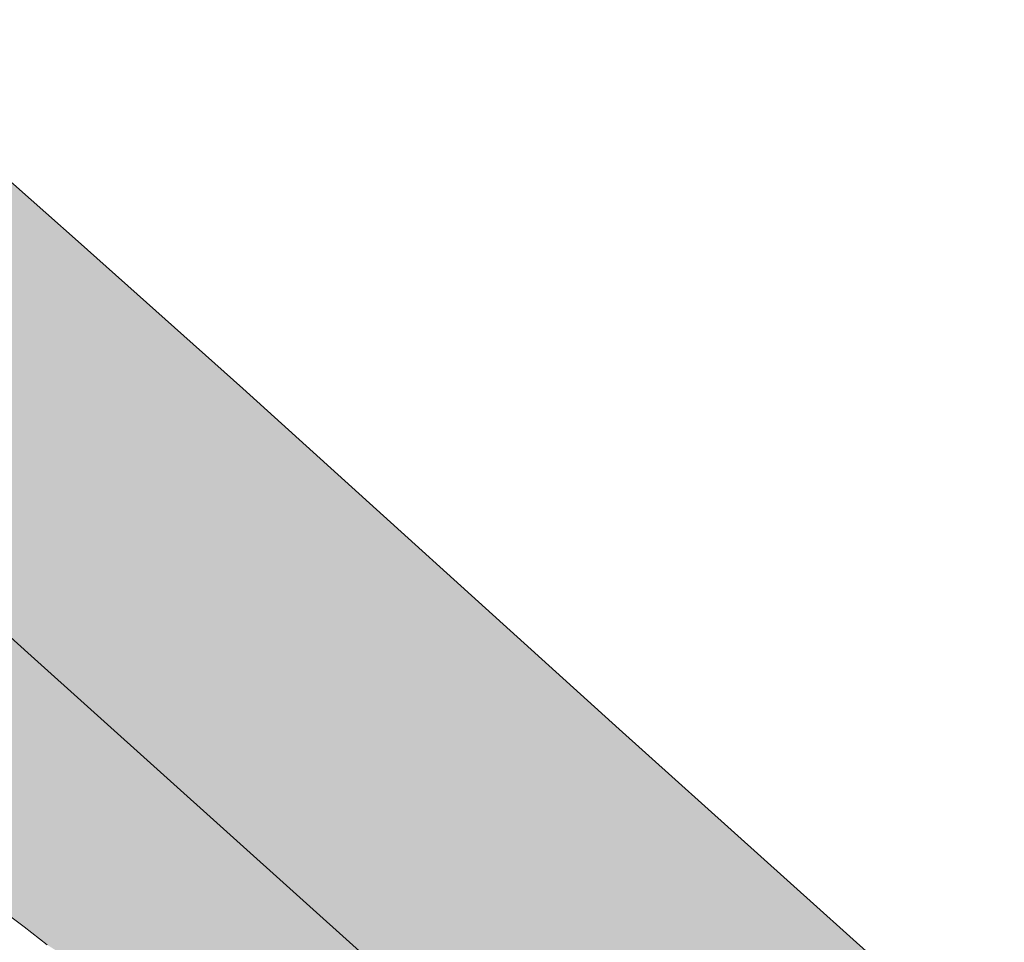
# Model space of a CAD drawing. Extents: x 101956 to 105180, y 476926 to 481317.
# Tile 313 of 649: x 104897 to 105180, y 478117 to 478383. Entities that reach past the tile are written whole.
import ezdxf

# ---------------------------------------------------------------- set-up
doc = ezdxf.new("R2010")
doc.units = 0
doc.header["$LTSCALE"] = 0.5
doc.layers.add('B-WE-GR-BOUWLAND-GV', color=80, linetype='Continuous', lineweight=13)
doc.layers.add('B-WE-OG-TERREIN_CULTUURSCHEIDING-GV', color=7, linetype='Continuous', lineweight=18)
doc.layers.add('B-WE-GR-BOUWLAND-V', color=7, linetype='Continuous', lineweight=18, true_color=0x28a500)
doc.layers.add('B-WE-OG-TERREIN_CULTUURSCHEIDING-V', color=7, linetype='Continuous', lineweight=18, true_color=0x28c846)

msp = doc.modelspace()

# ---------------------------------------------------------------- hatches: boundary and pattern name
at = {"layer": 'B-WE-GR-BOUWLAND-V'}
msp.add_hatch(color=256, dxfattribs=at).paths.add_polyline_path([(105180.121, 478072.889), (105177.893, 478074.834), (105177.578, 478075.109), (105176.542, 478076.126), (105176.366, 478077.546), (105176.249, 478078.854), (105174.601, 478080.746), (105165.732, 478089.606), (105150.766, 478105.284), (105069.176, 478178.641), (104960.836, 478276.676), (104913.41, 478319.001), (104857.436, 478368.547), (104847.898, 478377.473), (104845.002, 478380.965), (104843.798, 478381.304), (104842.83, 478381.996), (104841.62, 478382.84), (104839.369, 478382.503), (104823.293, 478364.86), (104799.915, 478338.519), (104775.586, 478312.209), (104816.343, 478275.079), (104898.893, 478200.625), (105014.463, 478096.643), (105068.279, 478048.224), (105118.049, 478003.721)])
at = {"layer": 'B-WE-OG-TERREIN_CULTUURSCHEIDING-V'}
h = msp.add_hatch(color=256, dxfattribs=at)
edge = h.paths.add_edge_path()
edge.add_line((105116.578, 478002.107), (105118.049, 478003.721))
edge.add_line((105118.049, 478003.721), (105068.279, 478048.224))
edge.add_line((105068.279, 478048.224), (105014.463, 478096.643))
edge.add_line((105014.463, 478096.643), (104898.893, 478200.625))
edge.add_line((104898.893, 478200.625), (104816.343, 478275.079))
edge.add_line((104816.343, 478275.079), (104775.586, 478312.209))
edge.add_line((104775.586, 478312.209), (104772.133, 478308.474))
edge.add_line((104772.133, 478308.474), (104740.359, 478273.062))
edge.add_line((104740.359, 478273.062), (104735.828, 478267.313))
edge.add_line((104735.828, 478267.313), (104735.055, 478265.75))
edge.add_line((104735.055, 478265.75), (104734.686, 478264.439))
edge.add_line((104734.686, 478264.439), (104735.047, 478263.239))
edge.add_line((104735.047, 478263.239), (104735.886, 478262.553))
edge.add_line((104735.886, 478262.553), (104761.797, 478240.246))
edge.add_line((104761.797, 478240.246), (104789.674, 478215.171))
edge.add_line((104789.674, 478215.171), (104816.711, 478190.715))
edge.add_line((104816.711, 478190.715), (104839.473, 478169.227))
edge.add_line((104839.473, 478169.227), (104845.369, 478163.944))
edge.add_line((104845.369, 478163.944), (104873.854, 478139.632))
edge.add_line((104873.854, 478139.632), (104897.813, 478121.691))
edge.add_line((104897.813, 478121.691), (104904.459, 478116.538))
edge.add_line((104904.459, 478116.538), (104910.807, 478112.578))
edge.add_line((104910.807, 478112.578), (104936.198, 478097.537))
edge.add_line((104936.198, 478097.537), (104950.323, 478089.779))
edge.add_line((104950.323, 478089.779), (104957.045, 478086.199))
edge.add_line((104957.045, 478086.199), (104962.044, 478082.925))
edge.add_line((104962.044, 478082.925), (104965.961, 478080.011))
edge.add_line((104965.961, 478080.011), (104973.624, 478073.534))
edge.add_line((104973.624, 478073.534), (105029.094, 478023.171))
edge.add_line((105029.094, 478023.171), (105041.476, 478012.213))
edge.add_line((105041.476, 478012.213), (105054.448, 478000.789))
edge.add_line((105054.448, 478000.789), (105069.609, 477988.888))
edge.add_arc((105065.721, 477984.273), 6.034, -24.06844, 49.88967, ccw=False)
edge.add_line((105071.231, 477981.812), (105070.127, 477980.324))
edge.add_line((105070.127, 477980.324), (105075.733, 477977.345))
edge.add_line((105075.733, 477977.345), (105087.232, 477977.573))
edge.add_line((105087.232, 477977.573), (105096.976, 477984.301))
edge.add_line((105096.976, 477984.301), (105098.891, 477982.702))
edge.add_line((105098.891, 477982.702), (105116.578, 478002.107))

# ---------------------------------------------------------------- linework, layer by layer
at = {"layer": 'B-WE-GR-BOUWLAND-GV', "flags": 128}
msp.add_lwpolyline([(105150.766, 478105.284), (105069.176, 478178.641), (104960.836, 478276.676), (104913.41, 478319.001), (104857.436, 478368.547), (104847.898, 478377.473), (104845.002, 478380.965), (104843.798, 478381.304), (104842.83, 478381.996), (104841.62, 478382.84), (104839.369, 478382.503), (104823.293, 478364.86), (104799.915, 478338.519), (104775.586, 478312.209), (104816.343, 478275.079), (104898.893, 478200.625), (105014.463, 478096.643)], dxfattribs=at)
at = {"layer": 'B-WE-OG-TERREIN_CULTUURSCHEIDING-GV', "flags": 128}
msp.add_lwpolyline([(105014.463, 478096.643), (104898.893, 478200.625), (104816.343, 478275.079), (104775.586, 478312.209), (104772.133, 478308.474), (104740.359, 478273.062), (104735.828, 478267.313), (104735.055, 478265.75), (104734.686, 478264.439), (104735.047, 478263.239), (104735.886, 478262.553), (104761.797, 478240.246), (104789.674, 478215.171), (104816.711, 478190.715), (104839.473, 478169.227), (104845.369, 478163.944), (104873.854, 478139.632), (104897.813, 478121.691), (104904.459, 478116.538)], dxfattribs=at)

doc.saveas('drawing.dxf')
